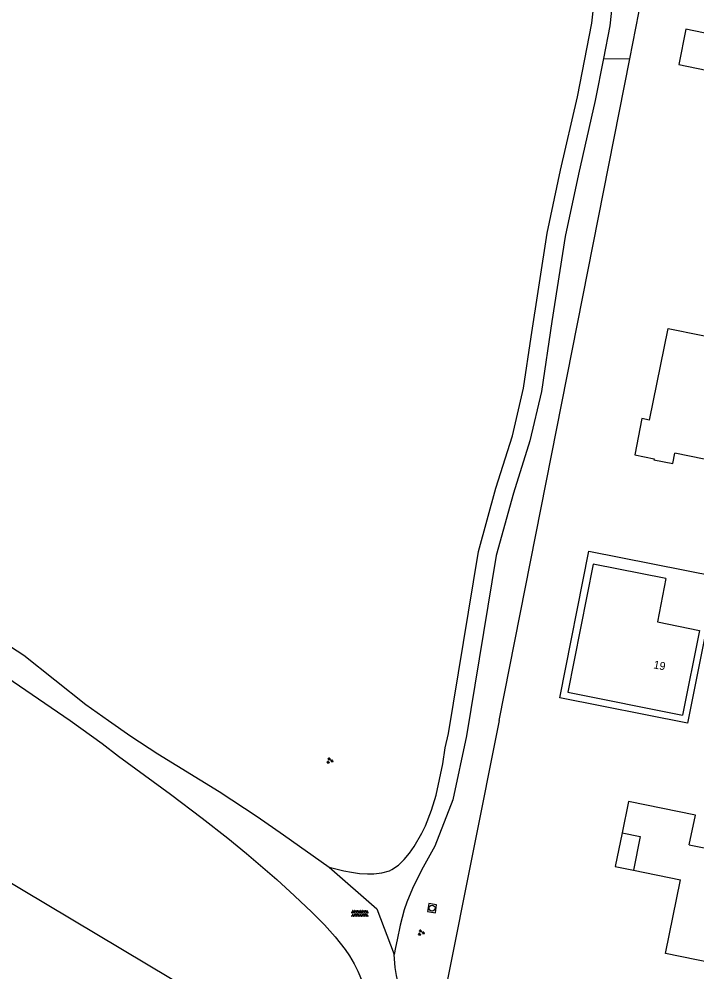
# Model space of a CAD drawing. Extents: x 128999 to 131010, y 395498 to 399007.
# Drawn here: x 130081.7 to 130166.4, y 398468.6 to 398587.6 of the extents above; entities that cross this region are included whole.
import ezdxf

# ---------------------------------------------------------------- set-up
doc = ezdxf.new("R2010")
doc.units = 0
for name, color, linetype in [('gg-anno-huisnummerreeks BGT', 7, 'Continuous'), ('gg-bbg-gedigitaliseerde bebouwing', 7, 'Continuous'), ('gg-bbg-gedigitaliseerde bijgebouw', 7, 'Continuous'), ('gg-bbg-hoofdgebouw', 7, 'Continuous'), ('gg-bbg-luifel en loopbrug', 7, 'Continuous'), ('gg-knt-onverhard', 7, 'Continuous'), ('gt-grn-groengrens', 7, 'Continuous'), ('gt-grn-vlakafsluiter', 7, 'Continuous'), ('gt-symb-groenvak', 7, 'Continuous'), ('gt-symb-overige verharding', 7, 'Continuous'), ('gt-symb-rioolschacht', 7, 'Continuous')]:
    doc.layers.add(name, color=color, linetype=linetype)

# ---------------------------------------------------------------- blocks, each defined once
blk = doc.blocks.new('gt0-GRVAK')
at = {"layer": 'gt-symb-groenvak'}
for p, q in [((-0.11, 0.19), (-0.23, 0.24)), ((-0.18, 0.15), (0.09, 0.15)), ((-0.09, 0.21), (-0.16, 0.32)), ((-0.05, 0.21), (-0.05, 0.39)), ((0, 0.21), (0.06, 0.32)), ((0.01, 0.19), (0.13, 0.24)), ((0.26, -0.05), (0.2, 0.06)), ((0.31, -0.05), (0.31, 0.13)), ((0.35, -0.05), (0.41, 0.06)), ((-0.24, -0.23), (-0.36, -0.18)), ((-0.32, -0.26), (-0.05, -0.26)), ((-0.23, -0.21), (-0.29, -0.1)), ((-0.18, -0.2), (-0.18, -0.02)), ((-0.14, -0.21), (-0.07, -0.1)), ((-0.12, -0.23), (0, -0.18)), ((0.24, -0.07), (0.12, -0.02)), ((0.17, -0.11), (0.44, -0.11)), ((0.37, -0.07), (0.49, -0.02))]:
    blk.add_line(p, q, dxfattribs=at)
blk = doc.blocks.new('gt0-OVH')
at = {"layer": 'gt-symb-overige verharding'}
for points in [[(-0.97, 0.3), (-0.97, 0.31), (-0.96, 0.32), (-0.97, 0.33), (-0.97, 0.34), (-0.98, 0.35), (-0.99, 0.35), (-1, 0.36), (-1.01, 0.35), (-1.02, 0.35), (-1.03, 0.34), (-1.03, 0.33), (-1.04, 0.32), (-1.03, 0.31), (-1.03, 0.3), (-1.02, 0.29), (-1.01, 0.29), (-1, 0.28), (-0.99, 0.29), (-0.98, 0.29)], [(-0.87, 0.11), (-0.87, 0.12), (-0.86, 0.13), (-0.87, 0.14), (-0.87, 0.15), (-0.88, 0.16), (-0.89, 0.16), (-0.9, 0.16), (-0.91, 0.16), (-0.92, 0.16), (-0.93, 0.15), (-0.93, 0.14), (-0.94, 0.13), (-0.93, 0.12), (-0.93, 0.11), (-0.92, 0.1), (-0.91, 0.09), (-0.9, 0.09), (-0.89, 0.09), (-0.88, 0.1)], [(-0.77, 0.3), (-0.77, 0.31), (-0.76, 0.32), (-0.77, 0.33), (-0.77, 0.34), (-0.78, 0.35), (-0.79, 0.35), (-0.8, 0.36), (-0.81, 0.35), (-0.82, 0.35), (-0.83, 0.34), (-0.83, 0.33), (-0.84, 0.32), (-0.83, 0.31), (-0.83, 0.3), (-0.82, 0.29), (-0.81, 0.29), (-0.8, 0.28), (-0.79, 0.29), (-0.78, 0.29)], [(-0.67, 0.11), (-0.67, 0.12), (-0.66, 0.13), (-0.67, 0.14), (-0.67, 0.15), (-0.68, 0.16), (-0.69, 0.16), (-0.7, 0.16), (-0.71, 0.16), (-0.72, 0.16), (-0.73, 0.15), (-0.73, 0.14), (-0.74, 0.13), (-0.73, 0.12), (-0.73, 0.11), (-0.72, 0.1), (-0.71, 0.09), (-0.7, 0.09), (-0.69, 0.09), (-0.68, 0.1)], [(-0.57, 0.3), (-0.57, 0.31), (-0.56, 0.32), (-0.57, 0.33), (-0.57, 0.34), (-0.58, 0.35), (-0.59, 0.35), (-0.6, 0.36), (-0.61, 0.35), (-0.62, 0.35), (-0.63, 0.34), (-0.63, 0.33), (-0.64, 0.32), (-0.63, 0.31), (-0.63, 0.3), (-0.62, 0.29), (-0.61, 0.29), (-0.6, 0.28), (-0.59, 0.29), (-0.58, 0.29)], [(-0.47, 0.11), (-0.47, 0.12), (-0.46, 0.13), (-0.47, 0.14), (-0.47, 0.15), (-0.48, 0.16), (-0.49, 0.16), (-0.5, 0.16), (-0.51, 0.16), (-0.52, 0.16), (-0.53, 0.15), (-0.53, 0.14), (-0.54, 0.13), (-0.53, 0.12), (-0.53, 0.11), (-0.52, 0.1), (-0.51, 0.09), (-0.5, 0.09), (-0.49, 0.09), (-0.48, 0.1)], [(-0.37, 0.3), (-0.37, 0.31), (-0.36, 0.32), (-0.37, 0.33), (-0.37, 0.34), (-0.38, 0.35), (-0.39, 0.35), (-0.4, 0.36), (-0.41, 0.35), (-0.42, 0.35), (-0.43, 0.34), (-0.43, 0.33), (-0.44, 0.32), (-0.43, 0.31), (-0.43, 0.3), (-0.42, 0.29), (-0.41, 0.29), (-0.4, 0.28), (-0.39, 0.29), (-0.38, 0.29)], [(-0.27, 0.11), (-0.27, 0.12), (-0.26, 0.13), (-0.27, 0.14), (-0.27, 0.15), (-0.28, 0.16), (-0.29, 0.16), (-0.3, 0.16), (-0.31, 0.16), (-0.32, 0.16), (-0.33, 0.15), (-0.33, 0.14), (-0.34, 0.13), (-0.33, 0.12), (-0.33, 0.11), (-0.32, 0.1), (-0.31, 0.09), (-0.3, 0.09), (-0.29, 0.09), (-0.28, 0.1)], [(-0.17, 0.3), (-0.17, 0.31), (-0.16, 0.32), (-0.17, 0.33), (-0.17, 0.34), (-0.18, 0.35), (-0.19, 0.35), (-0.2, 0.36), (-0.21, 0.35), (-0.22, 0.35), (-0.23, 0.34), (-0.23, 0.33), (-0.24, 0.32), (-0.23, 0.31), (-0.23, 0.3), (-0.22, 0.29), (-0.21, 0.29), (-0.2, 0.28), (-0.19, 0.29), (-0.18, 0.29)], [(-0.07, 0.11), (-0.07, 0.12), (-0.06, 0.13), (-0.07, 0.14), (-0.07, 0.15), (-0.08, 0.16), (-0.09, 0.16), (-0.1, 0.16), (-0.11, 0.16), (-0.12, 0.16), (-0.13, 0.15), (-0.13, 0.14), (-0.14, 0.13), (-0.13, 0.12), (-0.13, 0.11), (-0.12, 0.1), (-0.11, 0.09), (-0.1, 0.09), (-0.09, 0.09), (-0.08, 0.1)], [(0.03, 0.3), (0.03, 0.31), (0.04, 0.32), (0.03, 0.33), (0.03, 0.34), (0.02, 0.35), (0.01, 0.35), (0, 0.36), (-0.01, 0.35), (-0.02, 0.35), (-0.03, 0.34), (-0.03, 0.33), (-0.04, 0.32), (-0.03, 0.31), (-0.03, 0.3), (-0.02, 0.29), (-0.01, 0.29), (0, 0.28), (0.01, 0.29), (0.02, 0.29)], [(0.13, 0.11), (0.13, 0.12), (0.14, 0.13), (0.13, 0.14), (0.13, 0.15), (0.12, 0.16), (0.11, 0.16), (0.1, 0.16), (0.09, 0.16), (0.08, 0.16), (0.07, 0.15), (0.07, 0.14), (0.06, 0.13), (0.07, 0.12), (0.07, 0.11), (0.08, 0.1), (0.09, 0.09), (0.1, 0.09), (0.11, 0.09), (0.12, 0.1)], [(0.23, 0.3), (0.23, 0.31), (0.24, 0.32), (0.23, 0.33), (0.23, 0.34), (0.22, 0.35), (0.21, 0.35), (0.2, 0.36), (0.19, 0.35), (0.18, 0.35), (0.17, 0.34), (0.17, 0.33), (0.16, 0.32), (0.17, 0.31), (0.17, 0.3), (0.18, 0.29), (0.19, 0.29), (0.2, 0.28), (0.21, 0.29), (0.22, 0.29)], [(0.33, 0.11), (0.33, 0.12), (0.34, 0.13), (0.33, 0.14), (0.33, 0.15), (0.32, 0.16), (0.31, 0.16), (0.3, 0.16), (0.29, 0.16), (0.28, 0.16), (0.27, 0.15), (0.27, 0.14), (0.26, 0.13), (0.27, 0.12), (0.27, 0.11), (0.28, 0.1), (0.29, 0.09), (0.3, 0.09), (0.31, 0.09), (0.32, 0.1)], [(0.43, 0.3), (0.43, 0.31), (0.44, 0.32), (0.43, 0.33), (0.43, 0.34), (0.42, 0.35), (0.41, 0.35), (0.4, 0.36), (0.39, 0.35), (0.38, 0.35), (0.37, 0.34), (0.37, 0.33), (0.36, 0.32), (0.37, 0.31), (0.37, 0.3), (0.38, 0.29), (0.39, 0.29), (0.4, 0.28), (0.41, 0.29), (0.42, 0.29)], [(0.53, 0.11), (0.53, 0.12), (0.54, 0.13), (0.53, 0.14), (0.53, 0.15), (0.52, 0.16), (0.51, 0.16), (0.5, 0.16), (0.49, 0.16), (0.48, 0.16), (0.47, 0.15), (0.47, 0.14), (0.46, 0.13), (0.47, 0.12), (0.47, 0.11), (0.48, 0.1), (0.49, 0.09), (0.5, 0.09), (0.51, 0.09), (0.52, 0.1)], [(0.63, 0.3), (0.63, 0.31), (0.64, 0.32), (0.63, 0.33), (0.63, 0.34), (0.62, 0.35), (0.61, 0.35), (0.6, 0.36), (0.59, 0.35), (0.58, 0.35), (0.57, 0.34), (0.57, 0.33), (0.56, 0.32), (0.57, 0.31), (0.57, 0.3), (0.58, 0.29), (0.59, 0.29), (0.6, 0.28), (0.61, 0.29), (0.62, 0.29)], [(0.73, 0.11), (0.73, 0.12), (0.74, 0.13), (0.73, 0.14), (0.73, 0.15), (0.72, 0.16), (0.71, 0.16), (0.7, 0.16), (0.69, 0.16), (0.68, 0.16), (0.67, 0.15), (0.67, 0.14), (0.66, 0.13), (0.67, 0.12), (0.67, 0.11), (0.68, 0.1), (0.69, 0.09), (0.7, 0.09), (0.71, 0.09), (0.72, 0.1)], [(0.83, 0.3), (0.83, 0.31), (0.84, 0.32), (0.83, 0.33), (0.83, 0.34), (0.82, 0.35), (0.81, 0.35), (0.8, 0.36), (0.79, 0.35), (0.78, 0.35), (0.77, 0.34), (0.77, 0.33), (0.76, 0.32), (0.77, 0.31), (0.77, 0.3), (0.78, 0.29), (0.79, 0.29), (0.8, 0.28), (0.81, 0.29), (0.82, 0.29)], [(0.93, 0.11), (0.93, 0.12), (0.94, 0.13), (0.93, 0.14), (0.93, 0.15), (0.92, 0.16), (0.91, 0.16), (0.9, 0.16), (0.89, 0.16), (0.88, 0.16), (0.87, 0.15), (0.87, 0.14), (0.86, 0.13), (0.87, 0.12), (0.87, 0.11), (0.88, 0.1), (0.89, 0.09), (0.9, 0.09), (0.91, 0.09), (0.92, 0.1)], [(1.03, 0.3), (1.03, 0.31), (1.04, 0.32), (1.03, 0.33), (1.03, 0.34), (1.02, 0.35), (1.01, 0.35), (1, 0.36), (0.99, 0.35), (0.98, 0.35), (0.97, 0.34), (0.97, 0.33), (0.96, 0.32), (0.97, 0.31), (0.97, 0.3), (0.98, 0.29), (0.99, 0.29), (1, 0.28), (1.01, 0.29), (1.02, 0.29)], [(-0.97, -0.14), (-0.97, -0.13), (-0.96, -0.12), (-0.97, -0.11), (-0.97, -0.1), (-0.98, -0.09), (-0.99, -0.09), (-1, -0.08), (-1.01, -0.09), (-1.02, -0.09), (-1.03, -0.1), (-1.03, -0.11), (-1.04, -0.12), (-1.03, -0.13), (-1.03, -0.14), (-1.02, -0.15), (-1.01, -0.15), (-1, -0.16), (-0.99, -0.15), (-0.98, -0.15)], [(-0.87, -0.33), (-0.87, -0.32), (-0.86, -0.31), (-0.87, -0.3), (-0.87, -0.29), (-0.88, -0.28), (-0.89, -0.28), (-0.9, -0.28), (-0.91, -0.28), (-0.92, -0.28), (-0.93, -0.29), (-0.93, -0.3), (-0.94, -0.31), (-0.93, -0.32), (-0.93, -0.33), (-0.92, -0.34), (-0.91, -0.35), (-0.9, -0.35), (-0.89, -0.35), (-0.88, -0.34)], [(-0.77, -0.14), (-0.77, -0.13), (-0.76, -0.12), (-0.77, -0.11), (-0.77, -0.1), (-0.78, -0.09), (-0.79, -0.09), (-0.8, -0.08), (-0.81, -0.09), (-0.82, -0.09), (-0.83, -0.1), (-0.83, -0.11), (-0.84, -0.12), (-0.83, -0.13), (-0.83, -0.14), (-0.82, -0.15), (-0.81, -0.15), (-0.8, -0.16), (-0.79, -0.15), (-0.78, -0.15)], [(-0.67, -0.33), (-0.67, -0.32), (-0.66, -0.31), (-0.67, -0.3), (-0.67, -0.29), (-0.68, -0.28), (-0.69, -0.28), (-0.7, -0.28), (-0.71, -0.28), (-0.72, -0.28), (-0.73, -0.29), (-0.73, -0.3), (-0.74, -0.31), (-0.73, -0.32), (-0.73, -0.33), (-0.72, -0.34), (-0.71, -0.35), (-0.7, -0.35), (-0.69, -0.35), (-0.68, -0.34)], [(-0.57, -0.14), (-0.57, -0.13), (-0.56, -0.12), (-0.57, -0.11), (-0.57, -0.1), (-0.58, -0.09), (-0.59, -0.09), (-0.6, -0.08), (-0.61, -0.09), (-0.62, -0.09), (-0.63, -0.1), (-0.63, -0.11), (-0.64, -0.12), (-0.63, -0.13), (-0.63, -0.14), (-0.62, -0.15), (-0.61, -0.15), (-0.6, -0.16), (-0.59, -0.15), (-0.58, -0.15)], [(-0.47, -0.33), (-0.47, -0.32), (-0.46, -0.31), (-0.47, -0.3), (-0.47, -0.29), (-0.48, -0.28), (-0.49, -0.28), (-0.5, -0.28), (-0.51, -0.28), (-0.52, -0.28), (-0.53, -0.29), (-0.53, -0.3), (-0.54, -0.31), (-0.53, -0.32), (-0.53, -0.33), (-0.52, -0.34), (-0.51, -0.35), (-0.5, -0.35), (-0.49, -0.35), (-0.48, -0.34)], [(-0.37, -0.14), (-0.37, -0.13), (-0.36, -0.12), (-0.37, -0.11), (-0.37, -0.1), (-0.38, -0.09), (-0.39, -0.09), (-0.4, -0.08), (-0.41, -0.09), (-0.42, -0.09), (-0.43, -0.1), (-0.43, -0.11), (-0.44, -0.12), (-0.43, -0.13), (-0.43, -0.14), (-0.42, -0.15), (-0.41, -0.15), (-0.4, -0.16), (-0.39, -0.15), (-0.38, -0.15)], [(-0.27, -0.33), (-0.27, -0.32), (-0.26, -0.31), (-0.27, -0.3), (-0.27, -0.29), (-0.28, -0.28), (-0.29, -0.28), (-0.3, -0.28), (-0.31, -0.28), (-0.32, -0.28), (-0.33, -0.29), (-0.33, -0.3), (-0.34, -0.31), (-0.33, -0.32), (-0.33, -0.33), (-0.32, -0.34), (-0.31, -0.35), (-0.3, -0.35), (-0.29, -0.35), (-0.28, -0.34)], [(-0.17, -0.14), (-0.17, -0.13), (-0.16, -0.12), (-0.17, -0.11), (-0.17, -0.1), (-0.18, -0.09), (-0.19, -0.09), (-0.2, -0.08), (-0.21, -0.09), (-0.22, -0.09), (-0.23, -0.1), (-0.23, -0.11), (-0.24, -0.12), (-0.23, -0.13), (-0.23, -0.14), (-0.22, -0.15), (-0.21, -0.15), (-0.2, -0.16), (-0.19, -0.15), (-0.18, -0.15)], [(-0.07, -0.33), (-0.07, -0.32), (-0.06, -0.31), (-0.07, -0.3), (-0.07, -0.29), (-0.08, -0.28), (-0.09, -0.28), (-0.1, -0.28), (-0.11, -0.28), (-0.12, -0.28), (-0.13, -0.29), (-0.13, -0.3), (-0.14, -0.31), (-0.13, -0.32), (-0.13, -0.33), (-0.12, -0.34), (-0.11, -0.35), (-0.1, -0.35), (-0.09, -0.35), (-0.08, -0.34)], [(0.03, -0.14), (0.03, -0.13), (0.04, -0.12), (0.03, -0.11), (0.03, -0.1), (0.02, -0.09), (0.01, -0.09), (0, -0.08), (-0.01, -0.09), (-0.02, -0.09), (-0.03, -0.1), (-0.03, -0.11), (-0.04, -0.12), (-0.03, -0.13), (-0.03, -0.14), (-0.02, -0.15), (-0.01, -0.15), (0, -0.16), (0.01, -0.15), (0.02, -0.15)], [(0.13, -0.33), (0.13, -0.32), (0.14, -0.31), (0.13, -0.3), (0.13, -0.29), (0.12, -0.28), (0.11, -0.28), (0.1, -0.28), (0.09, -0.28), (0.08, -0.28), (0.07, -0.29), (0.07, -0.3), (0.06, -0.31), (0.07, -0.32), (0.07, -0.33), (0.08, -0.34), (0.09, -0.35), (0.1, -0.35), (0.11, -0.35), (0.12, -0.34)], [(0.23, -0.14), (0.23, -0.13), (0.24, -0.12), (0.23, -0.11), (0.23, -0.1), (0.22, -0.09), (0.21, -0.09), (0.2, -0.08), (0.19, -0.09), (0.18, -0.09), (0.17, -0.1), (0.17, -0.11), (0.16, -0.12), (0.17, -0.13), (0.17, -0.14), (0.18, -0.15), (0.19, -0.15), (0.2, -0.16), (0.21, -0.15), (0.22, -0.15)], [(0.33, -0.33), (0.33, -0.32), (0.34, -0.31), (0.33, -0.3), (0.33, -0.29), (0.32, -0.28), (0.31, -0.28), (0.3, -0.28), (0.29, -0.28), (0.28, -0.28), (0.27, -0.29), (0.27, -0.3), (0.26, -0.31), (0.27, -0.32), (0.27, -0.33), (0.28, -0.34), (0.29, -0.35), (0.3, -0.35), (0.31, -0.35), (0.32, -0.34)], [(0.43, -0.14), (0.43, -0.13), (0.44, -0.12), (0.43, -0.11), (0.43, -0.1), (0.42, -0.09), (0.41, -0.09), (0.4, -0.08), (0.39, -0.09), (0.38, -0.09), (0.37, -0.1), (0.37, -0.11), (0.36, -0.12), (0.37, -0.13), (0.37, -0.14), (0.38, -0.15), (0.39, -0.15), (0.4, -0.16), (0.41, -0.15), (0.42, -0.15)], [(0.53, -0.33), (0.53, -0.32), (0.54, -0.31), (0.53, -0.3), (0.53, -0.29), (0.52, -0.28), (0.51, -0.28), (0.5, -0.28), (0.49, -0.28), (0.48, -0.28), (0.47, -0.29), (0.47, -0.3), (0.46, -0.31), (0.47, -0.32), (0.47, -0.33), (0.48, -0.34), (0.49, -0.35), (0.5, -0.35), (0.51, -0.35), (0.52, -0.34)], [(0.63, -0.14), (0.63, -0.13), (0.64, -0.12), (0.63, -0.11), (0.63, -0.1), (0.62, -0.09), (0.61, -0.09), (0.6, -0.08), (0.59, -0.09), (0.58, -0.09), (0.57, -0.1), (0.57, -0.11), (0.56, -0.12), (0.57, -0.13), (0.57, -0.14), (0.58, -0.15), (0.59, -0.15), (0.6, -0.16), (0.61, -0.15), (0.62, -0.15)], [(0.73, -0.33), (0.73, -0.32), (0.74, -0.31), (0.73, -0.3), (0.73, -0.29), (0.72, -0.28), (0.71, -0.28), (0.7, -0.28), (0.69, -0.28), (0.68, -0.28), (0.67, -0.29), (0.67, -0.3), (0.66, -0.31), (0.67, -0.32), (0.67, -0.33), (0.68, -0.34), (0.69, -0.35), (0.7, -0.35), (0.71, -0.35), (0.72, -0.34)], [(0.83, -0.14), (0.83, -0.13), (0.84, -0.12), (0.83, -0.11), (0.83, -0.1), (0.82, -0.09), (0.81, -0.09), (0.8, -0.08), (0.79, -0.09), (0.78, -0.09), (0.77, -0.1), (0.77, -0.11), (0.76, -0.12), (0.77, -0.13), (0.77, -0.14), (0.78, -0.15), (0.79, -0.15), (0.8, -0.16), (0.81, -0.15), (0.82, -0.15)], [(0.93, -0.33), (0.93, -0.32), (0.94, -0.31), (0.93, -0.3), (0.93, -0.29), (0.92, -0.28), (0.91, -0.28), (0.9, -0.28), (0.89, -0.28), (0.88, -0.28), (0.87, -0.29), (0.87, -0.3), (0.86, -0.31), (0.87, -0.32), (0.87, -0.33), (0.88, -0.34), (0.89, -0.35), (0.9, -0.35), (0.91, -0.35), (0.92, -0.34)], [(1.03, -0.14), (1.03, -0.13), (1.04, -0.12), (1.03, -0.11), (1.03, -0.1), (1.02, -0.09), (1.01, -0.09), (1, -0.08), (0.99, -0.09), (0.98, -0.09), (0.97, -0.1), (0.97, -0.11), (0.96, -0.12), (0.97, -0.13), (0.97, -0.14), (0.98, -0.15), (0.99, -0.15), (1, -0.16), (1.01, -0.15), (1.02, -0.15)]]:
    blk.add_lwpolyline(points, close=True, dxfattribs=at)
blk = doc.blocks.new('gt0-RS')
at = {"layer": 'gt-symb-rioolschacht'}
blk.add_lwpolyline([(-0.5, -0.5), (0.5, -0.5), (0.5, 0.5), (-0.5, 0.5)], close=True, dxfattribs=at)
blk.add_circle((0, 0), 0.375, dxfattribs=at)

msp = doc.modelspace()

# ---------------------------------------------------------------- linework, layer by layer
at = {"layer": 'gg-bbg-gedigitaliseerde bebouwing'}
for p, q in [((130171.03, 398531.92), (130163.66, 398533.41)), ((130165.48, 398484.48), (130174.86, 398482.56)), ((130158.48, 398481.31), (130164.37, 398480.11))]:
    msp.add_line(p, q, dxfattribs=at)
for points in [[(130160.51, 398537.52), (130162.82, 398548.97), (130171.07, 398547.31), (130170.98, 398546.91)], [(130160.51, 398537.52), (130159.54, 398537.72), (130158.65, 398533.2), (130161.07, 398532.72), (130161.04, 398532.59), (130163.4, 398532.12), (130163.66, 398533.41)], [(130162.56, 398517.73), (130153.46, 398519.55), (130150.27, 398503.53), (130164.63, 398500.68)], [(130165.48, 398484.48), (130166.24, 398488.17), (130157.87, 398489.88), (130157.08, 398485.99)], [(130157.08, 398485.99), (130159.34, 398485.53), (130158.48, 398481.31)], [(130172.08, 398468.94), (130162.49, 398470.89), (130164.37, 398480.11)]]:
    msp.add_lwpolyline(points, dxfattribs=at)
at = {"layer": 'gg-bbg-gedigitaliseerde bijgebouw'}
msp.add_lwpolyline([(130164.16, 398581.96), (130167.6, 398581.27), (130168.48, 398585.68), (130165.05, 398586.37), (130164.16, 398581.96)], dxfattribs=at)
at = {"layer": 'gg-bbg-hoofdgebouw'}
msp.add_lwpolyline([(130162.56, 398517.73), (130161.48, 398512.34), (130166.74, 398511.27), (130164.63, 398500.68)], dxfattribs=at)
at = {"layer": 'gg-bbg-luifel en loopbrug'}
for points in [[(130165.27, 398499.68), (130149.29, 398502.84), (130152.93, 398521.17), (130168.9, 398518), (130165.27, 398499.68)], [(130157.08, 398485.99), (130156.22, 398481.77), (130158.48, 398481.31)]]:
    msp.add_lwpolyline(points, dxfattribs=at)
at = {"layer": 'gg-knt-onverhard'}
for points in [[(130166.19, 398632.77), (130165.42, 398632.26), (130163.99, 398630.03), (130162.16, 398625.55), (130159.34, 398615.01), (130157.93, 398608.7), (130155.53, 398586.8), (130154.73, 398582.71)], [(130120.44, 398481.68), (130122.27, 398481.23), (130123.25, 398481.04), (130124.24, 398480.9), (130125.25, 398480.83), (130126.02, 398480.84), (130127.03, 398480.96), (130127.98, 398481.24), (130128.28, 398481.39), (130129.11, 398481.93), (130129.84, 398482.62), (130130.5, 398483.42), (130131.09, 398484.27), (130132.05, 398485.94), (130132.48, 398486.84), (130133.24, 398488.79), (130133.81, 398490.69), (130134.26, 398492.63), (130134.64, 398494.61), (130134.97, 398496.61), (130135.36, 398498.39), (130139.12, 398521.11), (130141.3, 398529.04), (130143.36, 398535.57), (130144.76, 398541.55), (130145.71, 398547.96), (130147.72, 398560.89), (130149.39, 398568.77), (130151.49, 398577.95), (130153.29, 398587.14), (130155.69, 398609.08)], [(130154.73, 398582.71), (130153.71, 398577.48), (130151.61, 398568.28), (130149.95, 398560.48), (130148.28, 398549.86), (130146.98, 398541.13), (130145.55, 398534.97), (130143.48, 398528.4), (130141.34, 398520.63), (130137.61, 398498.11), (130135.9, 398490.09), (130133.68, 398484.3), (130132.19, 398481.68), (130131.27, 398479.9), (130130.85, 398479), (130130.15, 398477.29), (130129.83, 398476.35), (130129.31, 398474.42), (130128.93, 398472.62), (130128.76, 398471.63), (130128.59, 398470.79)], [(130022.89, 398543.87), (130033.58, 398537.46), (130053.17, 398525.48), (130064.84, 398519.09), (130075.2, 398512.77), (130082.29, 398508.15), (130090.03, 398502.02), (130092.84, 398500), (130095.63, 398498.06), (130099.04, 398495.85), (130106.7, 398491.13), (130111.45, 398488.02), (130114.74, 398485.74), (130120.44, 398481.68)], [(130021.18, 398541.11), (130037.2, 398531.9), (130063.19, 398516.56), (130072.96, 398510.3), (130088.06, 398500), (130092.08, 398497.13), (130094.12, 398495.53), (130100.6, 398490.82), (130104.59, 398487.81), (130107.79, 398485.3), (130110.11, 398483.4), (130113.9, 398480.14), (130116.12, 398478.12), (130118.3, 398476.04), (130119.85, 398474.48), (130121.2, 398472.99), (130122.43, 398471.41), (130122.98, 398470.59), (130123.56, 398469.59), (130124.02, 398468.7), (130125.34, 398465.65)], [(130120.44, 398481.68), (130126.41, 398476.48), (130128.59, 398470.79)], [(130127.39, 398451.9), (130128, 398453.79), (130128.47, 398455.46), (130128.93, 398457.42), (130129.26, 398459.39), (130129.43, 398461.38), (130129.42, 398463.71), (130129.2, 398466.71), (130128.87, 398468.14), (130128.71, 398469.13), (130128.59, 398470.79)]]:
    msp.add_lwpolyline(points, dxfattribs=at)
at = {"layer": 'gt-grn-groengrens'}
for p, q in [((130154.73, 398582.71), (130158.04, 398582.67)), ((130124.71, 398453.43), (130010.2, 398521.64))]:
    msp.add_line(p, q, dxfattribs=at)
at = {"layer": 'gt-grn-vlakafsluiter'}
for p, q in [((130158.04, 398582.67), (130164.07, 398613.24)), ((130141.71, 398500), (130158.04, 398582.67)), ((130141.71, 398500), (130135.18, 398467.22))]:
    msp.add_line(p, q, dxfattribs=at)

# ---------------------------------------------------------------- block references
at = {"layer": 'gt-symb-groenvak', "rotation": 0.7448031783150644}
for p in [(130120.51, 398494.99), (130131.94, 398473.5)]:
    msp.add_blockref('gt0-GRVAK', p, dxfattribs=at)
at = {"layer": 'gt-symb-overige verharding', "rotation": 180}
msp.add_blockref('gt0-OVH', (130124.29, 398475.9), dxfattribs=at)
at = {"layer": 'gt-symb-rioolschacht', "rotation": 80.79203094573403}
msp.add_blockref('gt0-RS', (130133.31, 398476.56), dxfattribs=at)

# ---------------------------------------------------------------- texts
at = {"layer": 'gg-anno-huisnummerreeks BGT'}
msp.add_text('19', height=1, rotation=348.8, dxfattribs=at).set_placement((130160.93, 398506.54))

doc.saveas('drawing.dxf')
